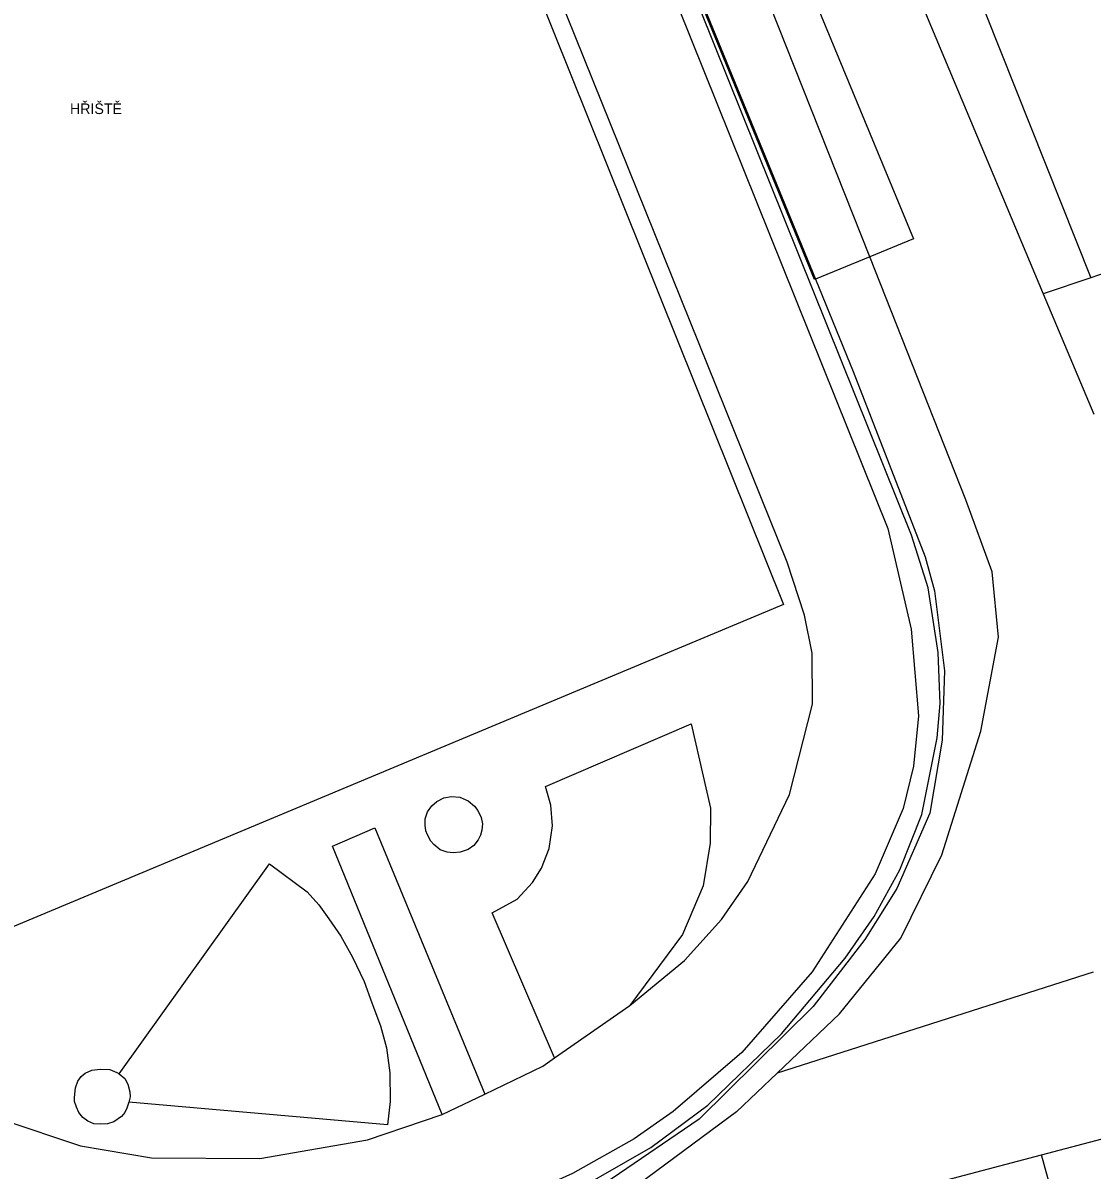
# Model space of a CAD drawing. Extents: x -596229 to -595156, y -1161237 to -1159376.
# Drawn here: x -595584.2 to -595508.6, y -1160544.6 to -1160463.4 of the extents above; entities that cross this region are included whole.
import ezdxf

# ---------------------------------------------------------------- set-up
doc = ezdxf.new("R2010")
doc.units = 0
for name, color, linetype in [('TM - letecke snimky - pomocna linie', 7, 'Continuous'), ('TM - plot drateny_ kovovy - VP', 7, 'Continuous'), ('TM - popis objektu', 7, 'Continuous'), ('TM - rozhrani ploch obecne - VP', 7, 'Continuous')]:
    doc.layers.add(name, color=color, linetype=linetype)

msp = doc.modelspace()

# ---------------------------------------------------------------- linework, layer by layer
at = {"layer": 'TM - letecke snimky - pomocna linie'}
for points in [[(-595509.96, -1160425.76), (-595527.89, -1160433.1), (-595508.66, -1160481.45)], [(-595542.51, -1160433.99), (-595540.11, -1160432.98), (-595521.2, -1160478.68)], [(-595528.14, -1160481.54), (-595528.2, -1160481.56), (-595546.93, -1160435.86), (-595546.67, -1160435.75)], [(-595521.2, -1160478.68), (-595524.3, -1160479.96)], [(-595524.3, -1160479.96), (-595528.14, -1160481.54)]]:
    msp.add_lwpolyline(points, dxfattribs=at)
at = {"layer": 'TM - plot drateny_ kovovy - VP'}
for points in [[(-595530.85, -1160537.74), (-595533.73, -1160540.47)], [(-595533.73, -1160540.47), (-595540.62, -1160545.6)], [(-595512.16, -1160543.52), (-595505.37, -1160541.72)], [(-595509.44, -1160553.38), (-595512.16, -1160543.52)]]:
    msp.add_lwpolyline(points, dxfattribs=at)
at = {"layer": 'TM - rozhrani ploch obecne - VP'}
for points in [[(-595547.01, -1160547.15), (-595539.79, -1160543), (-595535.76, -1160539.99), (-595530.55, -1160534.94), (-595526.04, -1160529.59), (-595523.99, -1160526.64), (-595522.18, -1160523.34), (-595520.61, -1160519.43), (-595519.52, -1160514.01), (-595519.31, -1160511.58), (-595519.46, -1160507.97), (-595520.17, -1160503.39), (-595521.35, -1160499.67), (-595558.24, -1160407.79), (-595560.28, -1160403.15), (-595564.11, -1160397.19), (-595565.59, -1160395.7), (-595566.9, -1160394.49), (-595571.68, -1160390.81), (-595578.38, -1160387.84), (-595581.96, -1160386.97), (-595586.02, -1160386.34)], [(-595584.23, -1160387.97), (-595577.27, -1160389.8), (-595573.41, -1160391.68), (-595568.22, -1160395.42), (-595564.69, -1160399.22), (-595561.15, -1160404.3), (-595523.02, -1160499.19), (-595521.36, -1160506.32), (-595520.86, -1160512.45), (-595521.21, -1160516.01), (-595521.94, -1160519.01), (-595523.91, -1160523.63), (-595528.37, -1160530.57), (-595533.35, -1160536.27), (-595538.2, -1160540.44), (-595540.96, -1160542.39), (-595545.33, -1160544.83), (-595551.84, -1160547.79), (-595557.17, -1160549.51), (-595563.38, -1160550.89), (-595571.2, -1160551.42), (-595578.09, -1160550.9), (-595585.61, -1160549.21)], [(-595537.41, -1160529.76), (-595534.78, -1160526.86), (-595532.93, -1160524.17), (-595529.97, -1160518.01), (-595528.35, -1160511.62), (-595528.38, -1160508.02), (-595528.92, -1160505.33), (-595530.13, -1160501.56), (-595567.57, -1160408.61), (-595571.8, -1160402.5), (-595575.13, -1160399.66), (-595578.51, -1160397.63), (-595582.41, -1160396.02), (-595585.85, -1160395.06)], [(-595606.5, -1160422.91), (-595569.27, -1160407.67), (-595530.4, -1160504.56), (-595594.05, -1160531.19), (-595633.42, -1160433.92), (-595606.5, -1160422.91)], [(-595534.92, -1160427.93), (-595512.03, -1160482.58)], [(-595524.3, -1160479.96), (-595542.51, -1160433.99)], [(-595546.67, -1160435.75), (-595540.35, -1160451.71), (-595528.14, -1160481.54)], [(-595485.89, -1160473.52), (-595508.66, -1160481.45)], [(-595530.85, -1160537.74), (-595526.43, -1160533.54), (-595522.1, -1160528.19), (-595519.19, -1160522.28), (-595516.43, -1160513.54), (-595515.18, -1160506.89), (-595515.63, -1160502.25), (-595517.49, -1160497.15), (-595524.3, -1160479.96)], [(-595528.14, -1160481.54), (-595525.46, -1160488.08), (-595520.37, -1160501.2), (-595519.71, -1160503.6), (-595519, -1160509.26), (-595519.18, -1160514.17), (-595520.04, -1160519.34), (-595522.37, -1160524.66), (-595524.64, -1160528.28), (-595528.29, -1160533.01), (-595536.35, -1160540.99), (-595542.52, -1160545.18), (-595548.35, -1160548.24), (-595557.22, -1160551.21), (-595564.83, -1160552.81), (-595571.18, -1160552.94), (-595578.76, -1160552.25), (-595585.07, -1160550.78)], [(-595508.66, -1160481.45), (-595512.03, -1160482.58)], [(-595512.03, -1160482.58), (-595508.45, -1160491.1)], [(-595546.59, -1160536.66), (-595551, -1160526.38), (-595549.23, -1160525.42), (-595548.16, -1160524.25), (-595547.52, -1160523.23), (-595546.97, -1160521.84), (-595546.73, -1160520.23), (-595546.85, -1160518.77), (-595547.24, -1160517.45), (-595536.93, -1160513.02), (-595535.55, -1160518.99), (-595535.58, -1160521.45), (-595536.07, -1160524.48), (-595537.53, -1160527.93), (-595541.27, -1160532.94)], [(-595555.58, -1160520.87), (-595555.69, -1160520.58), (-595555.75, -1160520.19), (-595555.74, -1160519.74), (-595555.57, -1160519.25), (-595555.28, -1160518.81), (-595554.92, -1160518.5), (-595554.42, -1160518.26), (-595553.89, -1160518.16), (-595553.3, -1160518.21), (-595552.7, -1160518.45), (-595552.26, -1160518.84), (-595552.02, -1160519.14)], [(-595551.78, -1160519.64), (-595551.69, -1160520.09), (-595551.73, -1160520.53), (-595551.83, -1160520.9), (-595551.99, -1160521.23), (-595552.31, -1160521.62), (-595552.7, -1160521.9), (-595553.27, -1160522.1), (-595553.75, -1160522.13), (-595554.18, -1160522.09), (-595554.67, -1160521.92), (-595555.12, -1160521.56), (-595555.34, -1160521.31), (-595555.58, -1160520.87)], [(-595552.02, -1160519.14), (-595551.78, -1160519.64)], [(-595554.53, -1160540.67), (-595562.3, -1160521.68), (-595559.29, -1160520.37), (-595551.52, -1160539.21)], [(-595577.39, -1160537.79), (-595566.74, -1160522.92)], [(-595566.74, -1160522.92), (-595564.09, -1160524.91)], [(-595564.09, -1160524.91), (-595563.25, -1160525.82), (-595562.56, -1160526.82), (-595561.71, -1160528.05), (-595560.88, -1160529.52), (-595560.06, -1160531.24), (-595559.51, -1160532.75), (-595558.89, -1160534.39), (-595558.48, -1160535.94), (-595558.24, -1160537.72), (-595558.21, -1160539.74), (-595558.41, -1160541.4)], [(-595541.27, -1160532.94), (-595537.41, -1160529.76)], [(-595508.49, -1160530.58), (-595530.85, -1160537.74)], [(-595546.59, -1160536.66), (-595541.27, -1160532.94)], [(-595551.52, -1160539.21), (-595547.41, -1160537.23), (-595546.59, -1160536.66)], [(-595580.46, -1160538.77), (-595580.31, -1160538.31), (-595580.06, -1160537.97), (-595579.78, -1160537.73), (-595579.32, -1160537.52), (-595578.72, -1160537.44), (-595578.05, -1160537.47), (-595577.54, -1160537.68), (-595577.39, -1160537.79)], [(-595577.39, -1160537.79), (-595576.99, -1160538.11), (-595576.78, -1160538.52), (-595576.63, -1160539.05), (-595576.61, -1160539.41), (-595576.69, -1160539.78)], [(-595580.55, -1160539.45), (-595580.46, -1160538.77)], [(-595554.53, -1160540.67), (-595551.52, -1160539.21)], [(-595577.77, -1160541.18), (-595578.21, -1160541.33), (-595578.72, -1160541.35), (-595579.17, -1160541.31), (-595579.61, -1160541.12), (-595579.95, -1160540.87), (-595580.23, -1160540.52), (-595580.4, -1160540.13), (-595580.54, -1160539.75), (-595580.55, -1160539.45)], [(-595576.69, -1160539.78), (-595576.83, -1160540.21), (-595576.99, -1160540.52), (-595577.22, -1160540.81)], [(-595558.41, -1160541.4), (-595576.69, -1160539.78)], [(-595585.6, -1160541.03), (-595580.11, -1160542.88), (-595575.09, -1160543.72), (-595567.44, -1160543.77), (-595559.81, -1160542.45), (-595554.53, -1160540.67)], [(-595577.22, -1160540.81), (-595577.77, -1160541.18)], [(-595543.49, -1160551.8), (-595512.16, -1160543.52)]]:
    msp.add_lwpolyline(points, dxfattribs=at)

# ---------------------------------------------------------------- texts
at = {"layer": 'TM - popis objektu'}
msp.add_text('HŘIŠTĚ', height=0.75, dxfattribs=at).set_placement((-595580.86, -1160469.86))

doc.saveas('drawing.dxf')
